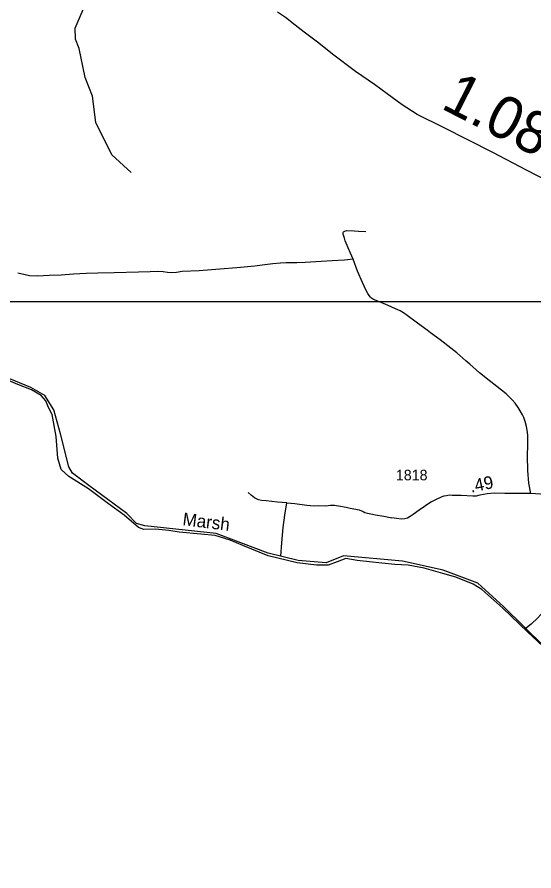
# Model space of a CAD drawing. Extents: x 2290615 to 2522933, y 819489 to 1012715.
# Drawn here: x 2451720 to 2457810, y 829858 to 839929 of the extents above; entities that cross this region are included whole.
import ezdxf

# ---------------------------------------------------------------- set-up
doc = ezdxf.new("R2010")
doc.units = 0
for name, color, linetype in [('Exist Boundary Political CountyLine', 7, 'Continuous'), ('Exist Hydrographic Creek Single Shore Label', 7, 'Continuous'), ('Exist Hydrographic Misc Water Feature', 7, 'Continuous'), ('Exist Road Non-System Type 51', 7, 'Continuous'), ('Exist Road Secondary Mileage Hundredths English Label', 7, 'Continuous'), ('Exist Road Secondary Type 51 Attributed', 7, 'Continuous'), ('Exist Road Secondary Type 51 Number Label', 7, 'Continuous'), ('Map Preparation Inset Cut Line', 7, 'Continuous')]:
    doc.layers.add(name, color=color, linetype=linetype)

msp = doc.modelspace()

# ---------------------------------------------------------------- linework, layer by layer
at = {"layer": 'Exist Boundary Political CountyLine'}
msp.add_lwpolyline([(2457916, 832508), (2457735, 832677), (2457442, 832959), (2457196, 833179), (2457095, 833242), (2456888, 833324), (2456735, 833368), (2456516, 833429), (2456330, 833464), (2456172, 833473), (2456017, 833488), (2455726, 833520), (2455594, 833543), (2455490, 833504), (2455384, 833463), (2455249, 833463), (2455019, 833492), (2454677, 833575), (2454379, 833695), (2454232, 833760), (2454055, 833813), (2453884, 833832), (2453629, 833855), (2453509, 833874), (2453350, 833890), (2453212, 833886), (2453150, 833908), (2452983, 834054), (2452795, 834187), (2452563, 834366), (2452329, 834509), (2452240, 834592), (2452199, 834727), (2452181, 834981), (2452134, 835240), (2452090, 835326), (2452060, 835403), (2452002, 835467), (2451890, 835532), (2451730, 835597), (2451565, 835668)], dxfattribs=at)
at = {"layer": 'Exist Hydrographic Misc Water Feature'}
for points in [[(2453065, 838095), (2452837, 838305), (2452648, 838685), (2452609, 838995), (2452522, 839218), (2452450, 839557), (2452407, 839667), (2452405, 839798), (2452558, 840159), (2452619, 840453), (2452746, 840895), (2452870, 841481), (2452967, 841666), (2453082, 841776), (2453378, 841998), (2453558, 842251), (2453693, 842661), (2453615, 842877), (2453612, 843045), (2453857, 843347), (2453930, 843481), (2454009, 843750), (2454349, 844355), (2454486, 844666)], [(2457936, 832503), (2457453, 832979), (2457148, 833253), (2456741, 833406), (2456261, 833510), (2455567, 833573), (2455360, 833492), (2455033, 833519), (2454677, 833605), (2454064, 833839), (2453225, 833929), (2453128, 833957), (2453014, 834074), (2452565, 834406), (2452371, 834551), (2452328, 834624), (2452230, 835013), (2452152, 835297), (2452047, 835465), (2451881, 835560), (2451566, 835691)]]:
    msp.add_lwpolyline(points, dxfattribs=at)
at = {"layer": 'Exist Road Non-System Type 51'}
for points in [[(2455679, 837074), (2455650, 837143), (2455620, 837207), (2455586, 837292), (2455577, 837323), (2455562, 837368), (2455563, 837388), (2455567, 837395), (2455581, 837406), (2455601, 837410), (2455693, 837407), (2455741, 837404), (2455830, 837399)], [(2455679, 837074), (2455650, 837143), (2455620, 837207), (2455586, 837292), (2455577, 837323), (2455562, 837368), (2455563, 837388), (2455567, 837395), (2455581, 837406), (2455601, 837410), (2455693, 837407), (2455741, 837404), (2455830, 837399)], [(2455679, 837074), (2455578, 837062), (2455431, 837053), (2455302, 837048), (2455114, 837035), (2455017, 837029), (2454892, 837032), (2454822, 837028), (2454733, 837019), (2454607, 837004), (2454522, 836990), (2454311, 836972), (2454109, 836956), (2453865, 836938), (2453666, 836928), (2453599, 836918), (2453539, 836912), (2453491, 836915), (2453441, 836925), (2453379, 836928), (2453289, 836925), (2453151, 836920), (2452862, 836913), (2452672, 836907), (2452534, 836903), (2452384, 836896), (2452237, 836887), (2452099, 836882), (2451965, 836873), (2451865, 836879), (2451815, 836890), (2451728, 836910)], [(2455679, 837074), (2455578, 837062), (2455431, 837053), (2455302, 837048), (2455114, 837035), (2455017, 837029), (2454892, 837032), (2454822, 837028), (2454733, 837019), (2454607, 837004), (2454522, 836990), (2454311, 836972), (2454109, 836956), (2453865, 836938), (2453666, 836928), (2453599, 836918), (2453539, 836912), (2453491, 836915), (2453441, 836925), (2453379, 836928), (2453289, 836925), (2453151, 836920), (2452862, 836913), (2452672, 836907), (2452534, 836903), (2452384, 836896), (2452237, 836887), (2452099, 836882), (2451965, 836873), (2451865, 836879), (2451815, 836890), (2451728, 836910)], [(2457775, 834311), (2457750, 834431), (2457739, 834583), (2457736, 834749), (2457739, 834889), (2457737, 834999), (2457731, 835057), (2457722, 835100), (2457707, 835158), (2457690, 835205), (2457675, 835238), (2457648, 835284), (2457625, 835323), (2457589, 835376), (2457552, 835415), (2457517, 835450), (2457483, 835487), (2457373, 835572), (2457281, 835642), (2457170, 835735), (2457055, 835835), (2457009, 835874), (2456902, 835970), (2456832, 836026), (2456706, 836121), (2456592, 836205), (2456551, 836238), (2456482, 836287), (2456421, 836329), (2456315, 836411), (2456273, 836440), (2456233, 836463), (2456179, 836489), (2456094, 836527), (2456011, 836561), (2455920, 836600), (2455897, 836614), (2455883, 836626), (2455870, 836644), (2455853, 836670), (2455831, 836714), (2455791, 836799), (2455733, 836934), (2455679, 837074)], [(2457775, 834311), (2457750, 834431), (2457739, 834583), (2457736, 834749), (2457739, 834889), (2457737, 834999), (2457731, 835057), (2457722, 835100), (2457707, 835158), (2457690, 835205), (2457675, 835238), (2457648, 835284), (2457625, 835323), (2457589, 835376), (2457552, 835415), (2457517, 835450), (2457483, 835487), (2457373, 835572), (2457281, 835642), (2457170, 835735), (2457055, 835835), (2457009, 835874), (2456902, 835970), (2456832, 836026), (2456706, 836121), (2456592, 836205), (2456551, 836238), (2456482, 836287), (2456421, 836329), (2456315, 836411), (2456273, 836440), (2456233, 836463), (2456179, 836489), (2456094, 836527), (2456011, 836561), (2455920, 836600), (2455897, 836614), (2455883, 836626), (2455870, 836644), (2455853, 836670), (2455831, 836714), (2455791, 836799), (2455733, 836934), (2455679, 837074)], [(2454899, 834198), (2454790, 834208), (2454655, 834225), (2454599, 834229), (2454565, 834234), (2454518, 834259), (2454477, 834292), (2454443, 834320)], [(2454899, 834198), (2454790, 834208), (2454655, 834225), (2454599, 834229), (2454565, 834234), (2454518, 834259), (2454477, 834292), (2454443, 834320)], [(2454826, 833571), (2454838, 833727), (2454855, 833910), (2454876, 834054), (2454899, 834198)], [(2454899, 834198), (2454992, 834191), (2455133, 834173), (2455220, 834166), (2455269, 834167), (2455359, 834165), (2455413, 834171), (2455461, 834173), (2455507, 834165), (2455599, 834147), (2455644, 834137), (2455712, 834126), (2455750, 834116), (2455797, 834099), (2455817, 834087), (2455847, 834078), (2455889, 834069), (2455944, 834060), (2456042, 834041), (2456137, 834023)], [(2454899, 834198), (2454992, 834191), (2455133, 834173), (2455220, 834166), (2455269, 834167), (2455359, 834165), (2455413, 834171), (2455461, 834173), (2455507, 834165), (2455599, 834147), (2455644, 834137), (2455712, 834126), (2455750, 834116), (2455797, 834099), (2455817, 834087), (2455847, 834078), (2455889, 834069), (2455944, 834060), (2456042, 834041), (2456137, 834023)]]:
    msp.add_lwpolyline(points, dxfattribs=at)
at = {"layer": 'Exist Road Secondary Type 51 Attributed'}
for points in [[(2459691, 837113), (2459543, 837198), (2459325, 837320), (2459190, 837390), (2458960, 837510), (2458748, 837600), (2458526, 837704), (2458248, 837851), (2457723, 838125), (2457325, 838332), (2456744, 838628), (2456435, 838782), (2456257, 838894), (2456079, 839025), (2455933, 839133), (2455708, 839288), (2455436, 839493), (2455274, 839620), (2455102, 839751), (2454998, 839835), (2454884, 839925), (2454789, 839989)], [(2457944, 834297), (2457775, 834311), (2457611, 834308), (2457469, 834311), (2457343, 834314), (2457259, 834307), (2457173, 834289), (2457128, 834280), (2457089, 834277), (2456954, 834285), (2456894, 834286), (2456848, 834288), (2456810, 834289), (2456780, 834284), (2456748, 834278), (2456724, 834271), (2456649, 834237), (2456596, 834206), (2456458, 834114), (2456386, 834064), (2456350, 834039), (2456319, 834020), (2456287, 834010), (2456249, 834006), (2456191, 834017), (2456137, 834023)], [(2458576, 834068), (2458440, 833837), (2458377, 833723), (2458317, 833602), (2458212, 833416), (2458082, 833180), (2458049, 833115), (2458006, 833049), (2457966, 832985), (2457926, 832928), (2457892, 832883), (2457856, 832843), (2457778, 832769), (2457703, 832708)]]:
    msp.add_lwpolyline(points, dxfattribs=at)
at = {"layer": 'Map Preparation Inset Cut Line'}
msp.add_lwpolyline([(2451196, 836576), (2482666, 836576), (2482666, 823594), (2451196, 823594)], close=True, dxfattribs=at)

# ---------------------------------------------------------------- texts
at = {"layer": 'Exist Hydrographic Creek Single Shore Label'}
msp.add_text('Marsh', height=150, rotation=353, dxfattribs=at).set_placement((2453664, 833937))
at = {"layer": 'Exist Road Secondary Mileage Hundredths English Label'}
for s, height, rotation, p in [('1.08', 500, 332.9653, (2456700, 838859)), ('.49', 150, 11.8217, (2457071, 834319))]:
    msp.add_text(s, height=height, rotation=rotation, dxfattribs=at).set_placement(p)
at = {"layer": 'Exist Road Secondary Type 51 Number Label'}
msp.add_text('1818', height=125, rotation=360, dxfattribs=at).set_placement((2456184, 834465))

doc.saveas('drawing.dxf')
